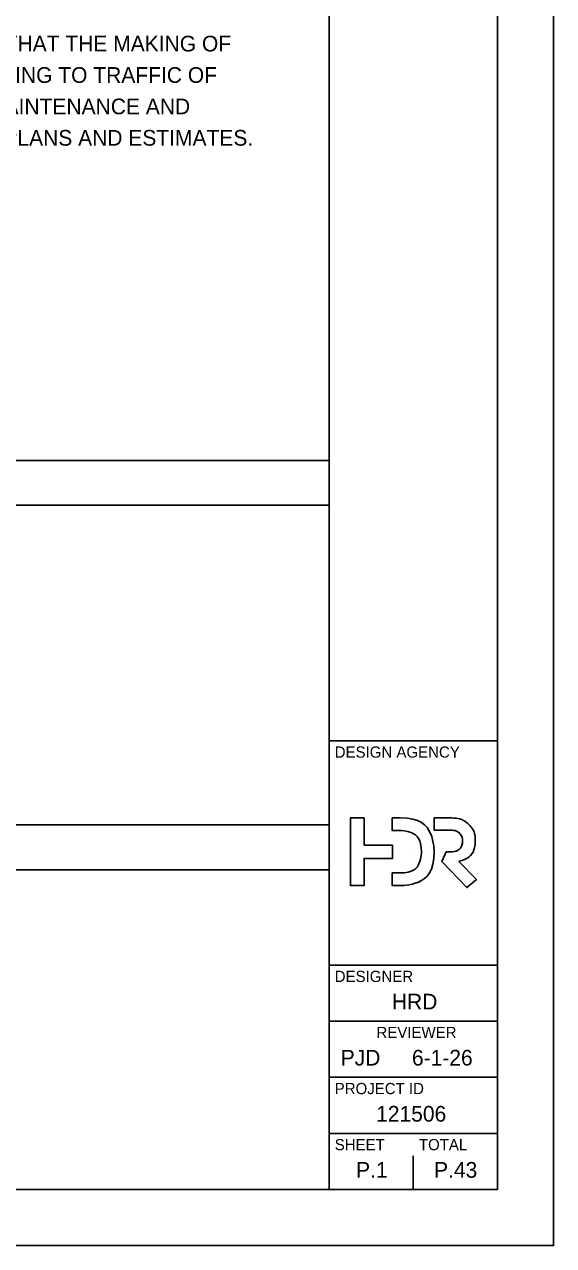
# Model space of a CAD drawing. Extents: x 0 to 34, y 0 to 22.
# Drawn here: x 29.28 to 34, y 0 to 10.89 of the extents above; entities that cross this region are included whole.
import ezdxf

# ---------------------------------------------------------------- set-up
doc = ezdxf.new("R2010")
doc.units = 0
for name, color, linetype in [('SH_Border', 7, 'Continuous'), ('SH_Cut_Line', 7, 'Continuous'), ('SH_Data', 7, 'Continuous'), ('SH_Text', 7, 'Continuous')]:
    doc.layers.add(name, color=color, linetype=linetype)

msp = doc.modelspace()

# ---------------------------------------------------------------- linework, layer by layer
at = {"layer": 'SH_Border'}
for p, q in [((32, 0.5), (32, 21.5)), ((32, 4.5), (33.5, 4.5)), ((32, 2.5), (33.5, 2.5)), ((32, 2), (33.5, 2)), ((32, 1.5), (33.5, 1.5)), ((32, 1), (33.5, 1))]:
    msp.add_line(p, q, dxfattribs=at)
msp.add_lwpolyline([(1.5, 21.5), (33.5, 21.5), (33.5, 0.5), (1.5, 0.5)], close=True, dxfattribs=at)
at = {"layer": 'SH_Cut_Line'}
msp.add_lwpolyline([(0, 0), (34, 0), (34, 22), (0, 22)], close=True, dxfattribs=at)
at = {"layer": 'SH_Data'}
for p, q in [((29.2, 6.6), (32, 6.6)), ((32.75, 3.5), (32.75, 3.5)), ((29.2, 3.35), (32, 3.35)), ((32.75, 0.5), (32.75, 0.8)), ((32.375, 0.675), (32.375, 0.675))]:
    msp.add_line(p, q, dxfattribs=at)
for points in [[(32, 7), (29.2, 7), (29.2, 3.75), (32, 3.75)], [(32.565, 3.571), (32.311, 3.571), (32.311, 3.813), (32.189, 3.813), (32.189, 3.209), (32.311, 3.209), (32.311, 3.451), (32.565, 3.451)], [(32, 3.75), (29.2, 3.75), (29.2, 0.5), (32, 0.5)]]:
    msp.add_lwpolyline(points, close=True, dxfattribs=at)
for points in [[(32.634, 3.813), (32.562, 3.813), (32.562, 3.7), (32.634, 3.7)], [(33.063, 3.813), (32.935, 3.813), (32.935, 3.704), (33.072, 3.704)], [(32.936, 3.511), (32.936, 3.511), (32.936, 3.511), (32.936, 3.512), (32.936, 3.512)], [(33.077, 3.51), (33.043, 3.51), (33.003, 3.424), (33.226, 3.192), (33.313, 3.265), (33.155, 3.425)], [(32.634, 3.322), (32.562, 3.322), (32.562, 3.209), (32.634, 3.209)]]:
    msp.add_lwpolyline(points, dxfattribs=at)
for points in [[(32.936, 3.512), (32.936, 3.512), (32.935, 3.686), (32.808, 3.813), (32.634, 3.813)], [(33.239, 3.759), (33.239, 3.759), (33.193, 3.802), (33.141, 3.813), (33.063, 3.813)], [(33.072, 3.704), (33.072, 3.704), (33.113, 3.704), (33.141, 3.696), (33.161, 3.676)], [(33.302, 3.605), (33.302, 3.605), (33.302, 3.668), (33.284, 3.716), (33.239, 3.759)], [(32.634, 3.7), (32.634, 3.7), (32.744, 3.7), (32.822, 3.622), (32.822, 3.511)], [(33.189, 3.607), (33.189, 3.607), (33.189, 3.546), (33.136, 3.51), (33.077, 3.51)], [(33.155, 3.425), (33.155, 3.425), (33.242, 3.441), (33.302, 3.521), (33.302, 3.605)], [(33.161, 3.676), (33.161, 3.676), (33.179, 3.658), (33.189, 3.634), (33.189, 3.607)], [(32.822, 3.511), (32.822, 3.511), (32.822, 3.4), (32.744, 3.322), (32.634, 3.322)], [(32.634, 3.209), (32.634, 3.209), (32.808, 3.209), (32.935, 3.336), (32.936, 3.511)]]:
    msp.add_open_spline(points, degree=3, dxfattribs=at)

# ---------------------------------------------------------------- texts
for s, height, p in [('DESIGN AGENCY', 0.1, (32.05, 4.35)), ('DESIGNER', 0.1, (32.05, 2.35)), ('HRD', 0.14, (32.559, 2.105)), ('REVIEWER', 0.1, (32.422, 1.85)), ('PJD', 0.14, (32.103, 1.605)), ('6-1-26', 0.14, (32.738, 1.605)), ('PROJECT ID', 0.1, (32.05, 1.35)), ('121506', 0.14, (32.419, 1.105)), ('SHEET', 0.1, (32.05, 0.85)), ('TOTAL', 0.1, (32.8, 0.85)), ('P.1', 0.14, (32.24, 0.605)), ('P.43', 0.14, (32.935, 0.605))]:
    msp.add_text(s, height=height, dxfattribs=at).set_placement(p)
at = {"layer": 'SH_Text'}
for s, p in [('I HEREBY APPROVE THESE PLANS AND DECLARE THAT THE MAKING OF ', (24.5, 10.646)), ('THIS IMPROVEMENT WILL NOT REQUIRE THE CLOSING TO TRAFFIC OF ', (24.5, 10.366)), ('THE HIGHWAY AND THAT PROVISIONS FOR THE MAINTENANCE AND ', (24.5, 10.086)), ('SAFETY OF TRAFFIC WILL BE SET FORTH ON THE PLANS AND ESTIMATES.  ', (24.5, 9.806))]:
    msp.add_text(s, height=0.14, dxfattribs=at).set_placement(p)

doc.saveas('drawing.dxf')
